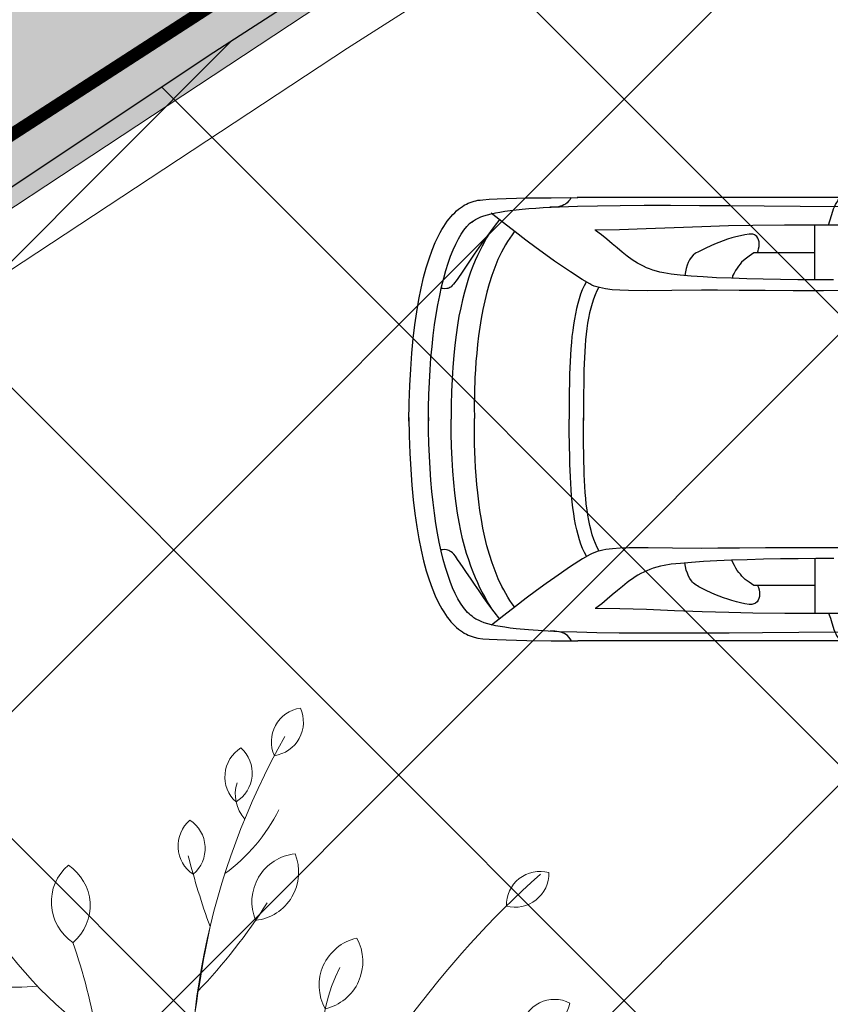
# Model space of a CAD drawing. Header units: millimetres. Extents: x 747415 to 1601423, y -236173 to 551995.
# Tile 259 of 549: x 1022050 to 1025231, y 202395 to 206257. Entities that reach past the tile are written whole.
import ezdxf

# ---------------------------------------------------------------- set-up
doc = ezdxf.new("R2010")
doc.units = ezdxf.units.MM
doc.header["$LTSCALE"] = 100
doc.header["$MEASUREMENT"] = 0
doc.layers.get('0').update_dxf_attribs({"linetype": 'CONTINUOUS', "lineweight": 0})
doc.layers.add('T--A9041_VERHARDING_Parkeren', color=9, linetype='CONTINUOUS')
doc.layers.add('T--L9082_INRICHTING_SPECIFIEK_Auto', color=8, linetype='CONTINUOUS')
for name, color, linetype, lineweight in [('T--A9042_BEPLANTING', 90, 'CONTINUOUS', 0), ('T--L9032_HEKWERKEN', 7, 'CONTINUOUS', 0), ('T--L9041_VERHARDING_Trottoir', 8, 'CONTINUOUS', 0), ('T--L9042_BEPLANTING', 90, 'CONTINUOUS', 0), ('T--L9042_BOMEN', 84, 'CONTINUOUS', 0)]:
    doc.layers.add(name, color=color, linetype=linetype, lineweight=lineweight)

# ---------------------------------------------------------------- blocks, each defined once
blk = doc.blocks.new('auto17')
for p, q in [((1604.8, 867.6), (3518.7, 867.6)), ((2587.5, 547), (2587.5, 756.8)), ((2588.4, 650.5), (2814.7, 650.5)), ((2588.4, -551.4), (2588.4, -761.2)), ((2589.8, -654.3), (2815.6, -654.3)), ((1591.9, -871), (3520.1, -872))]:
    blk.add_line(p, q)
for points in [[(2534.6, 758.3), (2527, 778.4), (2521.2, 797), (2516, 814.1), (2513.2, 823), (2509.8, 831.3), (2505.5, 839.6), (2501.2, 848.5), (2495.5, 857.3), (2488.4, 866.1)], [(4181.3, -9.3), (4179.9, 62.7), (4177.5, 130.9), (4173.7, 195.1), (4169.4, 256.4), (4163.7, 314.2), (4157.5, 368.1), (4149.9, 419.6), (4141.8, 467.6), (4132.7, 511.7), (4123.2, 553.9), (4112.7, 592.1), (4101.7, 627.4), (4089.8, 660.7), (4077.4, 690.6), (4064.6, 717.6), (4057.9, 730.4), (4051.3, 742.1), (4044.6, 753.4), (4037.5, 764.2), (4030.8, 774.4), (4023.6, 783.3), (4016, 792.1), (4008.9, 800.4), (4001.2, 807.8), (3994.1, 815.1), (3986.5, 821.5), (3978.9, 826.9), (3971.2, 832.3), (3963.6, 836.7), (3955.5, 841.1), (3947.9, 844.6), (3940.3, 847.5), (3932.2, 850), (3925.5, 853.4), (3911.2, 856.3), (3890.8, 858.8), (3865.5, 860.7), (3835, 862.2), (3799.3, 863.7), (3718.3, 865.6), (3623, 866.6), (3517.8, 867.6)], [(3543, 867.1), (3547.8, 858.8), (3553, 852.4), (3558.7, 846.5), (3564.9, 842.1), (3571.1, 838.2), (3577.8, 835.2), (3584.9, 833.3), (3592.6, 831.3), (3600.6, 830.3), (3608.8, 829.8), (3617.8, 829.3), (3626.8, 829.3)], [(2343.6, 831.8), (2651.3, 834.2), (2793.7, 835.7), (2924.7, 836.7), (3045.2, 837.2), (3158.6, 837.2), (3262.4, 837.2), (3355.8, 836.7), (3443.5, 835.7), (3522, 833.8), (3591.6, 831.3), (3655.9, 828.4), (3712.1, 824.5), (3760.7, 819.5), (3783.1, 817.1), (3804, 814.1), (3823.1, 811.2), (3840.7, 807.8), (3856.9, 803.9), (3871.7, 799.9), (3885.5, 796.1), (3897.4, 791.6), (3908.3, 786.7), (3917.9, 781.8), (3926, 776.4), (3933.1, 770.5), (3938.8, 766.1), (3945, 761.2), (3950.8, 755.8), (3956.5, 750), (3962.2, 743.1), (3967.4, 736.2), (3978.4, 720), (3989.3, 701.9), (3999.8, 681.3), (4009.8, 658.8), (4019.3, 634.3), (4028.9, 607.3), (4037.5, 578.9), (4046, 548), (4054.1, 515.2), (4061.7, 480.8), (4068.4, 444.6), (4075.1, 406.4), (4080.8, 366.7), (4086, 325), (4090.8, 281.8), (4094.6, 237.2), (4097.9, 191.2), (4100.8, 143.1), (4102.7, 93.6), (4103.7, 43.1), (4104.1, -9.3), (4104.1, 4.4), (4103.7, -48), (4102.7, -99), (4100.3, -148), (4097.9, -196), (4094.6, -242.6), (4090.3, -287.2), (4085.5, -330.8), (4080.3, -372.5), (4074.1, -412.2), (4067.5, -450.9), (4060.3, -487.2), (4052.7, -521.5), (4044.6, -554.8), (4036, -585.7), (4027, -614.1), (4017.5, -641.1), (4007.9, -666.1), (3997.4, -688.6), (3987, -709.7), (3976.5, -727.9), (3965, -743.5), (3954.1, -757.8), (3942.7, -769.5), (3930.7, -778.3), (3934.5, -774.4), (3927.4, -780.3), (3919.3, -785.7), (3909.3, -790.6), (3898.8, -795.5), (3886.4, -799.9), (3872.6, -803.8), (3857.9, -807.8), (3841.7, -811.7), (3823.6, -814.6), (3804, -818), (3783.1, -821), (3760.7, -823.4), (3736.9, -825.9), (3710.7, -828.3), (3683.1, -830.3), (3654, -832.3), (3623, -833.7), (3590.2, -835.2), (3519.7, -837.7), (3440.6, -839.1), (3352.5, -840.1), (3258.2, -841.1), (3154.3, -841.1), (3040.5, -840.6), (2919.5, -840.1), (2787.5, -839.1), (2645.1, -838.2), (2336.4, -835.2)], [(2430.3, 502.4), (2552.7, 501.9), (2671.3, 501.9), (2781.8, 502.9), (2883.8, 503.4), (2968.5, 503.9), (3030.9, 504.4), (3147.2, 503.4), (3242.4, 502.4), (3318.2, 502.4), (3352, 503.4), (3381.5, 505.9), (3407.7, 509.3), (3420.1, 511.2), (3431.1, 513.7), (3442, 517.1), (3452, 520.6), (3461.5, 524.5), (3470.1, 528.9), (3499.7, 546.1), (3546.3, 575.9), (3607.8, 618.1), (3642.1, 642.1), (3679.7, 669.5), (3720.7, 699.9), (3763.1, 732.3), (3808.8, 767.6), (3856.9, 805.8)], [(3823.6, 782.8), (3845.9, 753.9), (3866.9, 725.4), (3886.9, 698), (3905.5, 671), (3923.1, 645.5), (3939.3, 622), (3954.6, 599.5), (3967.9, 579.9), (3979.4, 562.7), (3989.8, 547.5), (3998.4, 535.2), (4005.1, 527.4), (4010.3, 522), (4015.1, 518.1), (4019.8, 515.2), (4024.6, 512.7), (4028.9, 511.2), (4033.2, 510.3), (4041.7, 509.3), (4049.8, 509.8), (4057.4, 510.3)], [(2513.6, 544.6), (2584.1, 544.6), (2653.7, 545.1), (2722.3, 546.1), (2789.4, 547), (2853.7, 549), (2914.7, 551), (2972.3, 553.4), (3025.2, 556.3), (3072.4, 559.3), (3115.7, 563.2), (3151.5, 567.1), (3179.1, 571.5), (3194.3, 574.5), (3208.6, 578.4), (3221.9, 582.3), (3235.3, 587.2), (3247.7, 592.1), (3259.6, 597.5), (3271, 603.4), (3282.5, 609.8), (3292.9, 616.6), (3303.4, 623.5), (3313.9, 630.3), (3323.9, 638.2), (3343.4, 653.4), (3363, 670), (3383, 686.7), (3403, 703.9), (3424.4, 721.5), (3447.8, 738.7)], [(1535.7, 754.9), (1651.5, 754.9), (1760.5, 754.9), (1865.3, 755.8), (1967.8, 756.3), (2068.7, 757.3), (2168.8, 757.8), (2269.3, 758.8), (2372.7, 759.3), (2479.3, 759.7), (2589.4, 759.7), (2706.1, 759.3), (2830.9, 758.3), (2925.7, 756.3), (3030, 752.9), (3139.1, 749), (3248.1, 744.6), (3353.4, 741.1), (3450.1, 739.7)], [(3856.9, 738.7), (3865.5, 724.5), (3874.6, 709.8), (3883.6, 693.6), (3893.1, 676.9), (3902.2, 658.8), (3911.2, 639.7), (3920.3, 619.6), (3929.3, 598), (3937.9, 574.5), (3946.5, 549.9), (3955.1, 524), (3962.7, 496), (3970.3, 466.7), (3977.4, 435.3), (3984.1, 401.4), (3990.3, 366.1), (3996, 328.4), (4000.8, 288.2), (4005.1, 246.6), (4008.9, 202), (4011.2, 154.9), (4013.6, 105.4), (4014.6, 53.4), (4014.6, -2)], [(2812.8, 650.5), (2809.4, 658.3), (2807.1, 667.1), (2805.6, 675.9), (2805.1, 684.7), (2805.6, 693.1), (2807.6, 700.9), (2810.4, 708.3), (2814.7, 714.2), (2820.4, 719.1), (2823.3, 721), (2827.1, 722.5), (2830.9, 723.5), (2835.2, 724), (2839.9, 724.5), (2845.2, 724), (2862.3, 721.5), (2879.5, 718.1), (2896.1, 714.2), (2913.3, 709.3), (2929.9, 703.9), (2946.6, 698), (2980, 685.2), (3012.4, 670.5), (3043.3, 654.8), (3049, 651.9), (3054.3, 648.5), (3059.5, 644.6), (3063.8, 640.6), (3068.1, 636.8), (3071.9, 632.3), (3078.6, 623), (3083.8, 613.2), (3088.1, 602.4)], [(3766.4, 733.8), (3775.5, 721.5), (3784.5, 708.8), (3793.1, 695.5), (3801.2, 681.8), (3808.8, 667.6), (3816.4, 653.4), (3830.2, 624), (3843.1, 592.6), (3854.5, 560.7), (3865, 527.9), (3874.6, 494.1), (3882.6, 460.3), (3890.3, 425.5), (3896.4, 391.2), (3902.2, 356.4), (3906.9, 321.5), (3911.2, 287.2), (3914.6, 253.4), (3917.4, 220.1), (3919.3, 187.2), (3921.2, 155.9), (3922.6, 125.5), (3923.1, 96.1), (3923.6, 68.6), (3924.1, 42.2), (3924.1, 17.7), (3923.6, -4.4)], [(2814.7, 650.5), (2827.1, 650.5), (2845.2, 637.7), (2860.9, 626), (2874.2, 613.2), (2880.4, 606.3), (2886.1, 599), (2892.3, 590.7), (2898, 581.8), (2903.8, 571.5), (2909.9, 560.3), (2913.3, 550.9)], [(3088.1, 602.4), (3092.4, 589.7), (3095.2, 575.9), (3097.6, 561.6)], [(3434.4, 515.2), (3442, 500.9), (3449.2, 485.8), (3455.4, 469.1), (3461.5, 451.9), (3466.3, 433.8), (3471.1, 414.2), (3475.4, 394.6), (3478.7, 374), (3482, 352.9), (3484.9, 330.9), (3487.3, 308.8), (3489.2, 285.8), (3490.6, 262.2), (3492, 238.7), (3493, 214.7), (3493.9, 190.2), (3494.4, 165.7), (3494.9, 140.7), (3495.4, 91.2), (3495.4, 41.2), (3495.4, -7.8)], [(3484.4, 534.8), (3492, 520.6), (3499.7, 504.9), (3505.9, 488.2), (3512, 470.6), (3517.3, 451.4), (3522, 431.8), (3526.8, 411.2), (3530.6, 390.2), (3533.9, 368.1), (3537.3, 345.6), (3540.2, 322), (3542.5, 298.5), (3544.4, 274), (3545.9, 249.5), (3547.3, 224.5), (3548.7, 199.5), (3549.7, 174.5), (3550.1, 149), (3551.1, 98), (3551.6, 47.6), (3551.6, -2)], [(3435.8, -519.6), (3443.5, -505.3), (3450.6, -490.1), (3456.8, -473.5), (3462.5, -456.3), (3467.7, -438.2), (3472, -419.1), (3476.3, -399), (3480.1, -378.4), (3483, -357.3), (3485.8, -335.8), (3487.7, -313.2), (3489.7, -290.1), (3492.5, -243.6), (3494.4, -195.1), (3494.9, -145.6), (3495.4, -96.1), (3495.4, -46.1), (3495.4, 2.9)], [(4181.3, 5.4), (4179.9, -66.7), (4177.5, -134.8), (4173.7, -199), (4169.4, -260.8), (4163.7, -318.1), (4157.5, -372), (4149.9, -423.5), (4141.8, -471.5), (4132.7, -516.1), (4123.2, -557.8), (4112.7, -596.5), (4101.7, -631.8), (4089.8, -665.1), (4077.4, -695), (4064.6, -722), (4057.9, -734.7), (4051.3, -746.5), (4044.6, -757.8), (4037.5, -768.6), (4030.8, -778.3), (4023.6, -787.7), (4016, -796.5), (4008.9, -804.8), (4001.2, -812.2), (3994.1, -819.1), (3986.5, -825.4), (3978.9, -831.3), (3971.2, -836.7), (3963.6, -841.1), (3955.5, -845), (3947.9, -849), (3940.3, -851.9), (3932.2, -854.3), (3929.3, -856.3), (3925, -857.8), (3918.4, -859.2), (3910.7, -860.7), (3901.7, -861.7), (3890.8, -863.2), (3865.5, -865.1), (3835, -866.6), (3799.3, -868.1), (3718.3, -870), (3623, -871), (3517.8, -872)], [(3485.8, -539.2), (3493.5, -525), (3500.6, -509.2), (3507.3, -492.6), (3513, -474.9), (3518.7, -455.8), (3523.5, -436.2), (3527.8, -415.6), (3531.6, -394.6), (3535.4, -372.5), (3538.2, -349.5), (3541.1, -326.4), (3543.5, -302.4), (3545.4, -278.4), (3546.8, -253.9), (3548.3, -228.9), (3549.7, -203.9), (3550.6, -178.4), (3551.1, -152.9), (3552.1, -102), (3552.5, -51.5), (3552.5, -2)], [(3767.4, -737.7), (3776.4, -725.4), (3785.5, -712.7), (3794, -699.4), (3802.1, -685.7), (3809.8, -672), (3817.4, -657.8), (3831.7, -628.4), (3844.5, -597.5), (3855.5, -565.6), (3866.5, -533.3), (3875.5, -500), (3883.6, -466.1), (3891.2, -431.8), (3897.4, -397.5), (3903.1, -363.2), (3907.9, -328.9), (3912.2, -295.1), (3915, -261.3), (3917.9, -228.4), (3920.3, -196), (3921.7, -165.2), (3924.1, -104.9), (3924.6, -51.5), (3924.1, -5.4)], [(3858.3, -742.6), (3866.9, -728.4), (3876, -713.7), (3885, -697.5), (3894.1, -680.8), (3903.1, -663.1), (3912.2, -644), (3921.2, -624), (3930.3, -602.4), (3938.8, -578.9), (3947.4, -554.8), (3955.5, -528.4), (3963.1, -500.4), (3970.8, -471), (3977.9, -439.6), (3984.6, -405.8), (3990.8, -371), (3996, -333.3), (4000.8, -293.1), (4005.1, -251.4), (4008.9, -206.8), (4011.2, -159.8), (4013.6, -110.3), (4014.6, -58.3), (4014.6, -2.9)], [(2431.7, -506.8), (2554.1, -505.8), (2672.8, -505.8), (2783.2, -506.8), (2885.2, -507.3), (2969.5, -508.3), (3032.4, -508.3), (3148.6, -507.3), (3243.4, -506.3), (3319.6, -506.8), (3353.4, -507.8), (3383, -509.8), (3409.2, -513.2), (3421.5, -515.6), (3432.5, -518.1), (3443.5, -521), (3453.5, -524.4), (3463, -528.4), (3471.6, -532.8), (3501.1, -549.9), (3547.3, -579.8), (3609.2, -622.5), (3643.5, -646.5), (3681.1, -673.9), (3721.6, -704.3), (3764.5, -736.7), (3809.8, -772), (3857.9, -810.2)], [(3824.5, -786.7), (3846.9, -757.8), (3867.9, -729.8), (3887.9, -701.9), (3906.9, -675.4), (3924.6, -649.9), (3940.3, -626.4), (3969.3, -582.8), (3991.3, -550.4), (4006, -531.8), (4011.2, -526.4), (4015.5, -522), (4020.3, -519.1), (4024.6, -516.6), (4028.4, -515.1), (4032.7, -514.6), (4040.3, -513.7), (4047.4, -514.2), (4055.1, -514.6)], [(2514.6, -549), (2585.1, -549), (2655.1, -549), (2723.2, -549.9), (2790.4, -551.4), (2854.7, -552.9), (2915.7, -554.8), (2973.8, -557.3), (3026.7, -560.2), (3073.8, -563.7), (3116.7, -567.1), (3152.4, -571.5), (3180.5, -575.9), (3195.8, -578.9), (3210, -582.8), (3223.4, -586.7), (3236.7, -591.6), (3249.1, -596.5), (3261, -601.9), (3283.9, -614.1), (3304.8, -627.4), (3324.8, -642.1), (3344.8, -657.8), (3363.9, -673.9), (3383.9, -690.6), (3403.9, -707.8), (3425.3, -725.4), (3448.7, -742.6)], [(2815.6, -654.3), (2828, -654.3), (2846.1, -641.6), (2861.9, -629.8), (2875.2, -617.6), (2881.4, -610.7), (2887.1, -602.9), (2893.3, -595), (2899, -585.7), (2904.7, -575.4), (2910.9, -564.2), (2910.9, -554.7)], [(3089.5, -606.3), (3093.3, -593.6), (3096.2, -579.8), (3098.7, -565.7)], [(2813.7, -654.3), (2810.4, -662.7), (2808.5, -671), (2807.1, -679.8), (2806.6, -688.6), (2807.1, -697.5), (2809, -705.3), (2811.3, -712.2), (2815.6, -718.6), (2821.3, -723), (2824.2, -724.9), (2828, -726.4), (2831.8, -727.4), (2836.1, -728.4), (2840.9, -728.4), (2846.1, -727.9), (2863.3, -725.4), (2880.4, -722), (2897.6, -718.1), (2914.2, -713.7), (2931.4, -708.3), (2948, -702.4), (2981.4, -689.1), (3013.8, -674.9), (3044.8, -659.2), (3056.2, -652.9), (3065.2, -645), (3072.9, -636.7), (3079.5, -627.4), (3085.2, -617.1), (3089.5, -606.3)], [(1536.7, -759.3), (1652, -759.3), (1761, -759.3), (1865.8, -759.7), (1968.2, -760.2), (2069.2, -761.2), (2169.2, -762.2), (2270.2, -762.7), (2373.6, -763.2), (2480.3, -763.6), (2590.8, -763.6), (2707.5, -763.2), (2831.8, -762.2), (2926.6, -760.7), (3030.9, -757.3), (3140, -753.4), (3249.6, -748.9), (3354.4, -745.5), (3451.1, -744.1)], [(2534.1, -763.6), (2522.7, -800.9), (2517.5, -818.5), (2514.6, -826.9), (2511.3, -835.2), (2507, -844), (2502.2, -852.4), (2496.5, -861.2), (2489.3, -870)], [(3544.4, -871.5), (3549.2, -863.2), (3554.4, -856.8), (3560.2, -850.9), (3565.9, -846), (3572.5, -842.6), (3579.2, -839.6), (3586.4, -837.2), (3593.5, -835.7), (3601.6, -834.2), (3609.7, -833.7), (3618.7, -833.2), (3627.8, -833.2)]]:
    blk.add_lwpolyline(points)
blk = doc.blocks.new('boom26')
for centre, radius, start, end in [((-659.1, 1432.1), 132.8, 149.5314, 255.8094), ((-806, 1370.7), 132.8, 329.5314, 75.8094), ((-1163.5, 1406.5), 132.8, 161.751, 268.029), ((-1294.2, 1315.4), 132.8, 341.751, 88.029), ((1710.4, 3800.5), 3830.1, 218.5331, 241.7877), ((-995.8, 509.1), 189.7, 9.3193, 115.5973), ((-890.6, 710.8), 189.7, 189.3193, 295.5973), ((-624.7, 1194.2), 679.7, 239.8131, 293.7836), ((-1943.9, 389.4), 132.8, 4.7677, 111.0458), ((-1859.3, 524.3), 132.8, 184.7677, 291.0458), ((-1360.8, 278.9), 189.7, 2.7217, 108.9997), ((-332.2, 2833.4), 2847.5, 236.9681, 273.6695), ((-1233.1, 467.2), 189.7, 182.7217, 288.9997), ((-1941.9, -191.8), 688.5, 32.5366, 60.1102), ((-1756.6, 176.7), 132.8, 28.2156, 134.4936), ((-2516.8, -1438.1), 2188.5, 42.6505, 54.2085), ((-1732.6, 334.1), 132.8, 208.2156, 314.4936), ((-1661.4, 385.1), 147.2, 248.8767, 308.1371), ((-1472.8, -25.2), 132.8, 36.8567, 143.1347), ((-2096.9, 3334.3), 3360.2, 281.2858, 286.2361), ((356.9, 5737.6), 5829.6, 254.94405, 265.30416), ((-1472.8, 134.1), 132.8, 216.8567, 323.1347), ((-1908.4, 529.4), 1457.9, 283.3232, 338.4729), ((-1279.7, -546.1), 189.7, 36.861, 143.139), ((-420.9, -3045), 2706.6, 97.0317, 105.1444), ((-1279.7, -318.6), 189.7, 216.861, 323.139), ((-1630.3, -622.3), 666.1, 335.8015, 3.4272)]:
    blk.add_arc(centre, radius, start, end)

msp = doc.modelspace()

# ---------------------------------------------------------------- hatches: boundary and pattern name
at = {"layer": 'T--A9041_VERHARDING_Parkeren', "linetype": 'Continuous'}
h = msp.add_hatch(dxfattribs=at)
h.set_pattern_fill('ANSI37', color=256, scale=10000, style=0)
h.paths.add_polyline_path([(1027408.673, 209051.598), (1025339.817, 207759.263), (1022793.296, 206115.865), (1020290.522, 204448.007), (1018108.673, 202927.459), (1018108.673, 193325.106), (1027408.673, 193325.106)])
at = {"layer": 'T--A9042_BEPLANTING'}
h = msp.add_hatch(dxfattribs=at)
h.set_pattern_fill('GRASS', color=256, scale=1500, style=0)
edge = h.paths.add_edge_path()
edge.add_line((1194589.183, 247525.193), (1194593.64, 247264.881))
edge.add_line((1194593.64, 247264.881), (1189597.042, 247120.843))
edge.add_line((1189597.042, 247120.843), (1179615.176, 246734.424))
edge.add_line((1179615.176, 246734.424), (1169673.169, 246260.926))
edge.add_line((1169673.169, 246260.926), (1159743.156, 245284.429))
edge.add_line((1159743.156, 245284.429), (1149794.302, 244232.037))
edge.add_line((1149794.302, 244232.037), (1139904.319, 243419.621))
edge.add_line((1139904.319, 243419.621), (1138613.747, 243325.021))
edge.add_line((1138613.747, 243325.021), (1135690.007, 243117.197))
edge.add_line((1135690.007, 243117.197), (1132771.926, 242932.503))
edge.add_line((1132771.926, 242932.503), (1129859.398, 242758.599))
edge.add_line((1129859.398, 242758.599), (1126616.556, 242566.575))
edge.add_line((1126616.556, 242566.575), (1123385.964, 242364.695))
edge.add_line((1123385.964, 242364.695), (1120184.728, 242139.833))
edge.add_line((1120184.728, 242139.833), (1117014.113, 241880.011))
edge.add_line((1117014.113, 241880.011), (1113876.289, 241570.228))
edge.add_line((1113876.289, 241570.228), (1110773.76, 241198.319))
edge.add_line((1110773.76, 241198.319), (1107692.214, 240764.72))
edge.add_line((1107692.214, 240764.72), (1104624.361, 240306.925))
edge.add_line((1104624.361, 240306.925), (1101572.465, 239835.828))
edge.add_line((1101572.465, 239835.828), (1100403.086, 239650.924))
edge.add_line((1100403.086, 239650.924), (1097780.987, 239217.99))
edge.add_line((1097780.987, 239217.99), (1095157.329, 238732.83))
edge.add_line((1095157.329, 238732.83), (1092526.922, 238274.052))
edge.add_line((1092526.922, 238274.052), (1089457.602, 237766.051))
edge.add_line((1089457.602, 237766.051), (1086388.73, 237224.846))
edge.add_line((1086388.73, 237224.846), (1083401.545, 236651.668))
edge.add_line((1083401.545, 236651.668), (1080469.385, 236024.459))
edge.add_line((1080469.385, 236024.459), (1077519.444, 235269.823))
edge.add_line((1077519.444, 235269.823), (1074567.867, 234454.498))
edge.add_line((1074567.867, 234454.498), (1071611.505, 233602.32))
edge.add_line((1071611.505, 233602.32), (1068661.406, 232725.291))
edge.add_line((1068661.406, 232725.291), (1065719.424, 231822.381))
edge.add_line((1065719.424, 231822.381), (1062684.54, 230856.109))
edge.add_line((1062684.54, 230856.109), (1059866.196, 229920.836))
edge.add_line((1059866.196, 229920.836), (1056845.381, 228880.035))
edge.add_line((1056845.381, 228880.035), (1054034.15, 227860.451))
edge.add_line((1054034.15, 227860.451), (1051908.682, 227043.859))
edge.add_line((1051908.682, 227043.859), (1051192.354, 226766.278))
edge.add_line((1051192.354, 226766.278), (1050671.69, 226564.519))
edge.add_line((1050671.69, 226564.519), (1049927.631, 226262.62))
edge.add_line((1049927.631, 226262.62), (1049070.32, 225903.54))
edge.add_line((1049070.32, 225903.54), (1048360.834, 225606.376))
edge.add_line((1048360.834, 225606.376), (1045574.185, 224396.868))
edge.add_line((1045574.185, 224396.868), (1042746.023, 223102.062))
edge.add_line((1042746.023, 223102.062), (1039916.204, 221736.561))
edge.add_line((1039916.204, 221736.561), (1037264.038, 220364.549))
edge.add_line((1037264.038, 220364.549), (1036639.036, 220037.907))
edge.add_line((1036639.036, 220037.907), (1035761.731, 219567.084))
edge.add_line((1035761.731, 219567.084), (1034455.173, 218860.02))
edge.add_line((1034455.173, 218860.02), (1031834.519, 217415.207))
edge.add_line((1031834.519, 217415.207), (1029063.532, 215837.52))
edge.add_line((1029063.532, 215837.52), (1026493.513, 214322.916))
edge.add_line((1026493.513, 214322.916), (1023661.374, 212596.81))
edge.add_line((1023661.374, 212596.81), (1021148.701, 211011.913))
edge.add_line((1021148.701, 211011.913), (1018664.489, 209394.723))
edge.add_line((1018664.489, 209394.723), (1016111.63, 207674.051))
edge.add_line((1016111.63, 207674.051), (1013541.964, 205866.676))
edge.add_line((1013541.964, 205866.676), (1011054.819, 204060.939))
edge.add_line((1011054.819, 204060.939), (1008551.61, 202180.933))
edge.add_line((1008551.61, 202180.933), (1006071.977, 200261.271))
edge.add_line((1006071.977, 200261.271), (1003623.026, 198305.877))
edge.add_line((1003623.026, 198305.877), (1001255.469, 196356.541))
edge.add_line((1001255.469, 196356.541), (998895.97, 194358.237))
edge.add_line((998895.97, 194358.237), (996592.894, 192340.973))
edge.add_line((996592.894, 192340.973), (994271.188, 190253.094))
edge.add_line((994271.188, 190253.094), (992089.799, 188232.713))
edge.add_line((992089.799, 188232.713), (989855.126, 186096.735))
edge.add_line((989855.126, 186096.735), (987565.682, 183840.779))
edge.add_line((987565.682, 183840.779), (985556.73, 181812.43))
edge.add_line((985556.73, 181812.43), (983340.235, 179499.914))
edge.add_line((983340.235, 179499.914), (981234.422, 177237.565))
edge.add_line((981234.422, 177237.565), (979162.94, 174943.215))
edge.add_line((979162.94, 174943.215), (977214.691, 172724.59))
edge.add_line((977214.691, 172724.59), (975036.892, 170165.071))
edge.add_line((975036.892, 170165.071), (973160.412, 167901.106))
edge.add_line((973160.412, 167901.106), (971300.145, 165540.186))
edge.add_line((971300.145, 165540.186), (970653.489, 164750.347))
edge.add_line((970653.489, 164750.347), (969323.906, 163031.694))
edge.add_line((969323.906, 163031.694), (967532.389, 160664.585))
edge.add_line((967532.389, 160664.585), (965620.33, 158124.446))
edge.add_line((965620.33, 158124.446), (963729.485, 155559.861))
edge.add_line((963729.485, 155559.861), (962160.024, 153368.205))
edge.add_line((962160.024, 153368.205), (960583.853, 151476.839))
edge.add_line((960583.853, 151476.839), (957868.106, 147829.141))
edge.add_line((957868.106, 147829.141), (955546.579, 144354.957))
edge.add_line((955546.579, 144354.957), (952781.766, 139999.101))
edge.add_line((952781.766, 139999.101), (950228.309, 135925.671))
edge.add_line((950228.309, 135925.671), (947689.507, 131669.07))
edge.add_line((947689.507, 131669.07), (945836.511, 128467.426))
edge.add_line((945836.511, 128467.426), (939785.242, 117718.876))
edge.add_line((939785.242, 117718.876), (930712.869, 102774.401))
edge.add_line((930712.869, 102774.401), (922173.53, 90199.799))
edge.add_arc((831492.457, 157259.067), 112782.989, 306.60619454, 323.5168236, ccw=False)
edge.add_line((898746.269, 66722.183), (906881.323, 58450.839))
edge.add_arc((1039056.702, -43733.649), 167068.849, 138.06483794, 142.29247104, ccw=False)
edge.add_line((914773.924, 67916.66), (924725.806, 83316.857))
edge.add_line((924725.806, 83316.857), (935036.865, 100427.915))
edge.add_line((935036.865, 100427.915), (938271.243, 105214.41))
edge.add_line((938271.243, 105214.41), (944567.151, 115601.153))
edge.add_line((944567.151, 115601.153), (949536.685, 124088.131))
edge.add_line((949536.685, 124088.131), (954824.472, 132626.587))
edge.add_line((954824.472, 132626.587), (959827.89, 140132.671))
edge.add_line((959827.89, 140132.671), (963059.812, 145135.12))
edge.add_line((963059.812, 145135.12), (965500.197, 148828.356))
edge.add_line((965500.197, 148828.356), (966613.361, 150562.786))
edge.add_line((966613.361, 150562.786), (968025.373, 152669.584))
edge.add_line((968025.373, 152669.584), (969925.147, 155201.552))
edge.add_line((969925.147, 155201.552), (971712.101, 157704.465))
edge.add_line((971712.101, 157704.465), (973307.285, 159791.446))
edge.add_line((973307.285, 159791.446), (974380.773, 161326.936))
edge.add_line((974380.773, 161326.936), (975513.5, 162711.848))
edge.add_line((975513.5, 162711.848), (977022.752, 164676.523))
edge.add_line((977022.752, 164676.523), (979125.989, 167160.936))
edge.add_line((979125.989, 167160.936), (980701.644, 168861.659))
edge.add_line((980701.644, 168861.659), (983077.997, 171627.505))
edge.add_line((983077.997, 171627.505), (985074.319, 173856.029))
edge.add_line((985074.319, 173856.029), (986909.132, 175828.505))
edge.add_line((986909.132, 175828.505), (989063.699, 178159.256))
edge.add_line((989063.699, 178159.256), (991154.428, 180245.145))
edge.add_line((991154.428, 180245.145), (993121.205, 182057.606))
edge.add_line((993121.205, 182057.606), (995324.494, 184142.051))
edge.add_line((995324.494, 184142.051), (997280.219, 186006.612))
edge.add_line((997280.219, 186006.612), (999623.744, 188200.448))
edge.add_line((999623.744, 188200.448), (1002349.065, 190608.065))
edge.add_line((1002349.065, 190608.065), (1004754.956, 192653.066))
edge.add_line((1004754.956, 192653.066), (1007294.928, 194741.918))
edge.add_line((1007294.928, 194741.918), (1008978.786, 196161.928))
edge.add_line((1008978.786, 196161.928), (1011076.047, 197755.95))
edge.add_line((1011076.047, 197755.95), (1013065.241, 199247.814))
edge.add_line((1013065.241, 199247.814), (1015821.037, 201346.882))
edge.add_line((1015821.037, 201346.882), (1017686.716, 202722.52))
edge.add_line((1017686.716, 202722.52), (1020957.031, 204817.97))
edge.add_line((1020957.031, 204817.97), (1023228.197, 206313.401))
edge.add_line((1023228.197, 206313.401), (1026470.58, 208376.744))
edge.add_line((1026470.58, 208376.744), (1028603.548, 209658.432))
edge.add_line((1028603.548, 209658.432), (1030968.801, 211111.637))
edge.add_line((1030968.801, 211111.637), (1032974.557, 212278.47))
edge.add_line((1032974.557, 212278.47), (1034989.373, 213415.47))
edge.add_line((1034989.373, 213415.47), (1036654.679, 214452.728))
edge.add_line((1036654.679, 214452.728), (1038246.03, 215241.653))
edge.add_line((1038246.03, 215241.653), (1039948.347, 216202.761))
edge.add_line((1039948.347, 216202.761), (1041825.775, 217172.039))
edge.add_line((1041825.775, 217172.039), (1043014.131, 217759.859))
edge.add_line((1043014.131, 217759.859), (1045164.207, 218821.145))
edge.add_line((1045164.207, 218821.145), (1047341.541, 219812.404))
edge.add_line((1047341.541, 219812.404), (1050071.07, 221013.985))
edge.add_line((1050071.07, 221013.985), (1051244.22, 221490.97))
edge.add_line((1051244.22, 221490.97), (1052347.556, 221956.97))
edge.add_line((1052347.556, 221956.97), (1053649.506, 222430.47))
edge.add_line((1053649.506, 222430.47), (1054533.126, 222784.97))
edge.add_line((1054533.126, 222784.97), (1056086.056, 223306.47))
edge.add_line((1056086.056, 223306.47), (1057869.317, 223968.97))
edge.add_line((1057869.317, 223968.97), (1060574.556, 224929.97))
edge.add_line((1060574.556, 224929.97), (1063483.693, 225922.97))
edge.add_line((1063483.693, 225922.97), (1065608.903, 226631.593))
edge.add_line((1065608.903, 226631.593), (1069173.064, 227676.47))
edge.add_line((1069173.064, 227676.47), (1072281.977, 228625.637))
edge.add_line((1072281.977, 228625.637), (1075375.394, 229611.47))
edge.add_line((1075375.394, 229611.47), (1077123.927, 230119.62))
edge.add_line((1077123.927, 230119.62), (1080375.394, 230986.97))
edge.add_line((1080375.394, 230986.97), (1082892.594, 231747.063))
edge.add_line((1082892.594, 231747.063), (1087287.423, 232727.295))
edge.add_line((1087287.423, 232727.295), (1089726.851, 233304.236))
edge.add_line((1089726.851, 233304.236), (1092683.446, 233905.227))
edge.add_line((1092683.446, 233905.227), (1095564.394, 234529.046))
edge.add_line((1095564.394, 234529.046), (1098820.303, 235134.124))
edge.add_line((1098820.303, 235134.124), (1101429.17, 235680.801))
edge.add_line((1101429.17, 235680.801), (1102775.394, 235932.97))
edge.add_line((1102775.394, 235932.97), (1105482.445, 236248.973))
edge.add_line((1105482.445, 236248.973), (1107758.807, 236612.397))
edge.add_line((1107758.807, 236612.397), (1110496.735, 236978.709))
edge.add_line((1110496.735, 236978.709), (1115376.091, 237663.748))
edge.add_line((1115376.091, 237663.748), (1120160.891, 238162.648))
edge.add_line((1120160.891, 238162.648), (1122883.614, 238303.454))
edge.add_line((1122883.614, 238303.454), (1125390.669, 238461.915))
edge.add_line((1125390.669, 238461.915), (1128123.405, 238391.97))
edge.add_line((1128123.405, 238391.97), (1132768.171, 238736.47))
edge.add_line((1132768.171, 238736.47), (1135790.587, 239107.966))
edge.add_line((1135790.587, 239107.966), (1138342.94, 239481.456))
edge.add_line((1138342.94, 239481.456), (1142060.43, 239524.47))
edge.add_line((1142060.43, 239524.47), (1147419.918, 239838.053))
edge.add_line((1147419.918, 239838.053), (1152508.673, 240937.759))
edge.add_line((1152508.673, 240937.759), (1161790.445, 241405.25))
edge.add_line((1161790.445, 241405.25), (1166293.104, 242414.317))
edge.add_line((1166293.104, 242414.317), (1170003.913, 243136.47))
edge.add_line((1170003.913, 243136.47), (1182817.631, 243902.97))
edge.add_line((1182817.631, 243902.97), (1191677.387, 244103.47))
edge.add_line((1191677.387, 244103.47), (1200992.076, 244164.47))
edge.add_line((1200992.076, 244164.47), (1212315.556, 244345.47))
edge.add_line((1212315.556, 244345.47), (1212435.36, 247419.97))
edge.add_line((1212435.36, 247419.97), (1205479.36, 247503.517))
edge.add_line((1205479.36, 247503.517), (1202606.248, 247460.622))
edge.add_line((1202606.248, 247460.622), (1194593.64, 247264.881))

# ---------------------------------------------------------------- linework, layer by layer
at = {"layer": 'T--A9041_VERHARDING_Parkeren', "linetype": 'Continuous'}
msp.add_lwpolyline([(1027408.673, 209051.598), (1025339.817, 207759.263), (1022793.296, 206115.865), (1020290.522, 204448.007), (1018108.673, 202927.459), (1018108.673, 193325.106), (1027408.673, 193325.106)], close=True, dxfattribs=at)
at = {"layer": 'T--L9032_HEKWERKEN', "const_width": 50}
msp.add_lwpolyline([(995375.902, 184383.568), (996844.5, 185741.22), (998313.098, 187098.872), (999766.738, 188475.006), (1001245.244, 189821.861), (1002762.763, 191128.034), (1004267.793, 192445.183), (1005815.832, 193711.508), (1007368.406, 194972.266), (1008894.169, 196257.348), (1010466.803, 197492.994), (1012080.459, 198674.567), (1013664.244, 199923.427), (1015260.648, 201128.207), (1016878.233, 202313.376), (1018514.48, 203463.46), (1020176.166, 204576.475), (1021837.852, 205689.489), (1023517.871, 206774.631), (1025197.891, 207859.774), (1026901.427, 208907.612), (1028630.796, 209927.701)], dxfattribs=at)
at = {"layer": 'T--L9041_VERHARDING_Trottoir', "color": 8}
msp.add_lwpolyline([(995377.34, 184192.134), (997397, 186117.968), (999623.744, 188200.448), (1002349.065, 190608.065), (1004754.948, 192653.055), (1007294.919, 194741.907), (1008978.778, 196161.918), (1011076.039, 197755.939), (1013065.233, 199247.804), (1015821.028, 201346.871), (1017686.708, 202722.51), (1020957.023, 204817.96), (1023228.189, 206313.39), (1026470.572, 208376.734), (1028603.54, 209658.422)], dxfattribs=at)
at = {"layer": 'T--L9041_VERHARDING_Trottoir', "linetype": 'Continuous'}
msp.add_lwpolyline([(995462.222, 183997.031), (997417.566, 185861.228), (999758.32, 188052.47), (1002480.048, 190456.913), (1004883.248, 192499.625), (1007422.918, 194588.23), (1009103.845, 196005.768), (1011196.558, 197596.333), (1013185.836, 199088.26), (1015940.983, 201186.834), (1017800.133, 202557.658), (1021065.979, 204650.245), (1023336.885, 206145.504), (1026575.791, 208206.635), (1028707.406, 209487.509)], dxfattribs=at)
at = {"layer": 'T--L9042_BEPLANTING'}
msp.add_lwpolyline([(995324.494, 184142.051), (997280.219, 186006.612), (999623.744, 188200.448), (1002349.065, 190608.065), (1004754.956, 192653.066), (1007294.928, 194741.918), (1008978.786, 196161.928), (1011076.047, 197755.95), (1013065.241, 199247.814), (1015821.037, 201346.882), (1017686.716, 202722.52), (1020957.031, 204817.97), (1023228.197, 206313.401), (1026470.58, 208376.744), (1028603.548, 209658.432)], dxfattribs=at)

# ---------------------------------------------------------------- block references
at = {"layer": 'T--L9042_BOMEN', "linetype": 'Continuous', "rotation": 273.4399454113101}
msp.add_blockref('boom26', (1022758.673, 201537.759), dxfattribs=at)
at = {"layer": 'T--L9082_INRICHTING_SPECIFIEK_Auto', "rotation": 180}
msp.add_blockref('auto17', (1027758.673, 204687.759), dxfattribs=at)

doc.saveas('drawing.dxf')
